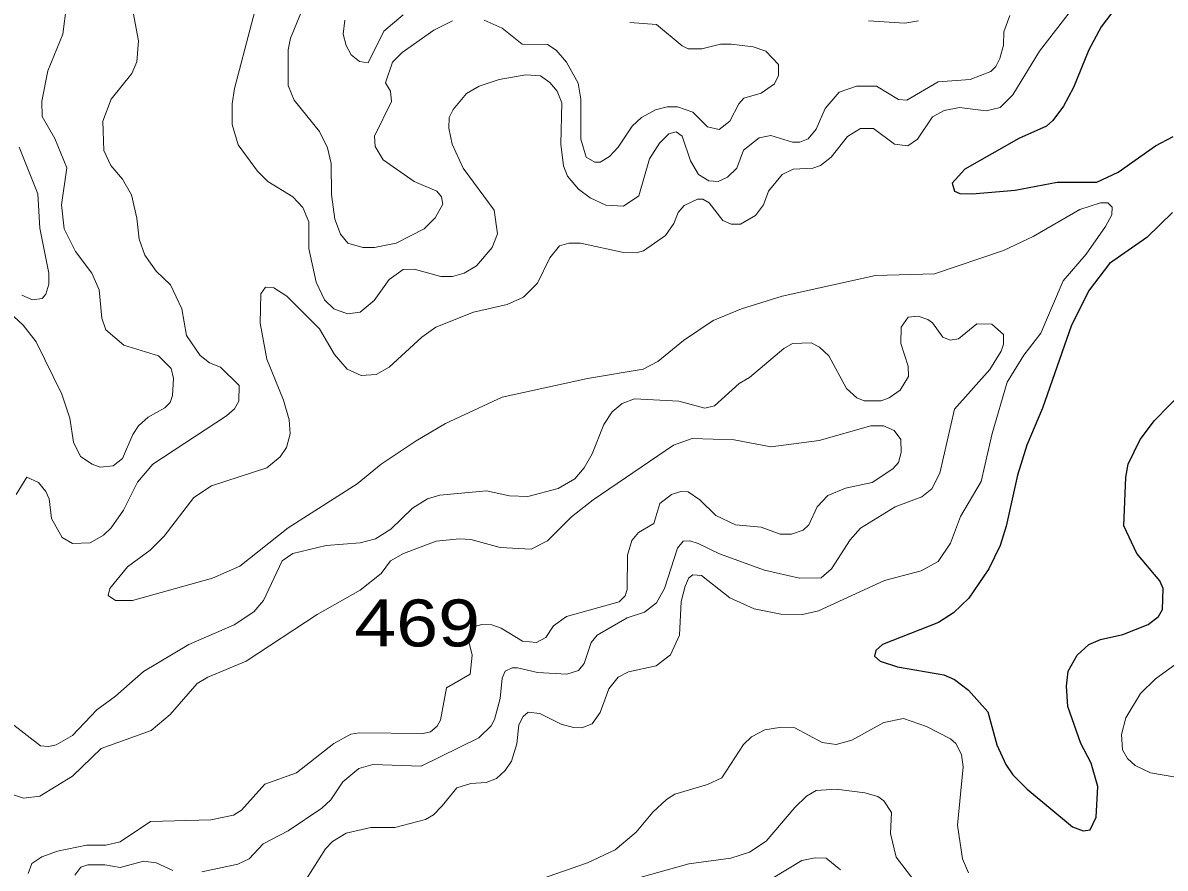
# Model space of a CAD drawing. Extents: x 577 to 602.9, y 7483.8 to 7511.6.
# Drawn here: x 597.548 to 599.494, y 7507.577 to 7509.017 of the extents above; entities that cross this region are included whole.
import ezdxf
from ezdxf.enums import TextEntityAlignment as Align

# ---------------------------------------------------------------- set-up
doc = ezdxf.new("R2010")
doc.units = 0
doc.header["$LTSCALE"] = 0.032
doc.layers.add('1', color=7, linetype='Continuous', lineweight=25)
doc.layers.add('2', color=7, linetype='Continuous', lineweight=13)
doc.layers.add('61', color=7, linetype='Continuous')

msp = doc.modelspace()

# ---------------------------------------------------------------- linework, layer by layer
at = {"layer": '1'}
for points in [[(599.5141, 7509.1443), (599.4815, 7509.1181), (599.4139, 7509.0481), (599.3845, 7509.0099), (599.3638, 7508.9709), (599.3375, 7508.9065), (599.3208, 7508.8747), (599.3026, 7508.8501), (599.2914, 7508.8405), (599.2445, 7508.8199), (599.1523, 7508.7674), (599.1308, 7508.7435), (599.1348, 7508.73), (599.1443, 7508.726), (599.165, 7508.7252), (599.2381, 7508.7316), (599.3097, 7508.7451), (599.3773, 7508.7451), (599.4139, 7508.7626), (599.4775, 7508.8071), (599.5077, 7508.823)], [(599.5061, 7508.6934), (599.4624, 7508.6513), (599.3988, 7508.6068), (599.3646, 7508.5614), (599.3344, 7508.5018), (599.2851, 7508.3603), (599.258, 7508.2974), (599.2421, 7508.2465), (599.223, 7508.1591), (599.2127, 7508.1265), (599.1936, 7508.0867), (599.1594, 7508.0366), (599.1332, 7508.012), (599.1077, 7507.9953), (599.0123, 7507.9579), (599.0012, 7507.9476), (598.9988, 7507.938), (599.0083, 7507.9293), (599.0378, 7507.9197), (599.1165, 7507.9062), (599.1348, 7507.8983), (599.1586, 7507.88), (599.192, 7507.8434), (599.2071, 7507.7869), (599.2222, 7507.7535), (599.2342, 7507.736), (599.2588, 7507.7114), (599.336, 7507.647), (599.3542, 7507.6406), (599.3662, 7507.6422), (599.3765, 7507.6637), (599.3789, 7507.7162), (599.3678, 7507.7559), (599.3503, 7507.7893), (599.328, 7507.8521), (599.3256, 7507.8871), (599.3288, 7507.9126), (599.3439, 7507.9396), (599.3638, 7507.9579), (599.3837, 7507.9666), (599.4218, 7507.9746), (599.4648, 7507.9921), (599.4823, 7508.0056), (599.4894, 7508.0175), (599.4902, 7508.0533), (599.4847, 7508.066), (599.4457, 7508.113), (599.4234, 7508.1599), (599.4266, 7508.2426), (599.4306, 7508.2648), (599.4513, 7508.307), (599.4759, 7508.3396), (599.552, 7508.4176)]]:
    msp.add_lwpolyline(points, dxfattribs=at)
at = {"layer": '2'}
for points in [[(598.7165, 7508.7475), (598.699, 7508.7586), (598.6855, 7508.7817), (598.6712, 7508.8238), (598.6608, 7508.831), (598.6481, 7508.8278), (598.6322, 7508.8119), (598.6155, 7508.7849), (598.5972, 7508.7221), (598.571, 7508.7046), (598.5408, 7508.7062), (598.5145, 7508.7189), (598.4947, 7508.7332), (598.4756, 7508.7555), (598.4692, 7508.7729), (598.4644, 7508.8103), (598.466, 7508.8803), (598.4581, 7508.9002), (598.4454, 7508.9153), (598.4295, 7508.9264), (598.4048, 7508.928), (598.3595, 7508.9201), (598.3253, 7508.9089), (598.3038, 7508.8962), (598.2808, 7508.8692), (598.2744, 7508.8556), (598.2736, 7508.8374), (598.2792, 7508.8103), (598.2982, 7508.769), (598.3507, 7508.6974), (598.3563, 7508.6576), (598.3476, 7508.6338), (598.3205, 7508.6028), (598.2998, 7508.5901), (598.28, 7508.5845), (598.2601, 7508.5845), (598.2148, 7508.5972), (598.1957, 7508.5964), (598.1718, 7508.5797), (598.1464, 7508.5439), (598.1225, 7508.5241), (598.101, 7508.5209), (598.078, 7508.5296), (598.0621, 7508.5447), (598.0478, 7508.575), (598.035, 7508.6322), (598.035, 7508.6775), (598.0247, 7508.7022), (598.008, 7508.7205), (597.9651, 7508.7467), (597.9476, 7508.7642), (597.915, 7508.8087), (597.9046, 7508.8437), (597.9046, 7508.8787), (597.9086, 7508.9049), (597.9667, 7509.126)], [(599.3709, 7509.087), (599.2795, 7508.9686), (599.2342, 7508.8938), (599.2127, 7508.8723), (599.1888, 7508.8668), (599.1435, 7508.8723), (599.1173, 7508.8676), (599.0974, 7508.8564), (599.072, 7508.8183), (599.0553, 7508.8071), (599.033, 7508.8103), (598.9972, 7508.8366), (598.9749, 7508.8366), (598.9527, 7508.823), (598.9248, 7508.7881), (598.9066, 7508.7737), (598.8938, 7508.769), (598.8604, 7508.7674), (598.8414, 7508.7586), (598.8183, 7508.73), (598.8095, 7508.7069), (598.796, 7508.6887), (598.7706, 7508.6736), (598.7547, 7508.6736), (598.7404, 7508.6799), (598.7173, 7508.7101), (598.7062, 7508.7165), (598.6974, 7508.7165), (598.6744, 7508.7054), (598.664, 7508.6934), (598.6569, 7508.6751), (598.6426, 7508.6545), (598.6052, 7508.6282), (598.5925, 7508.625), (598.571, 7508.6258), (598.4978, 7508.6417), (598.478, 7508.6417), (598.4621, 7508.637), (598.4454, 7508.6163), (598.4247, 7508.5734), (598.4008, 7508.5495), (598.373, 7508.5368), (598.3157, 7508.5241), (598.2513, 7508.4986), (598.2275, 7508.4811), (598.1718, 7508.4302), (598.1496, 7508.4175), (598.1241, 7508.4159), (598.1003, 7508.427), (598.0788, 7508.4517), (598.0533, 7508.4954), (597.9977, 7508.5511), (597.9754, 7508.5654), (597.9611, 7508.5662), (597.9531, 7508.5551), (597.9523, 7508.505), (597.9635, 7508.4437), (597.9921, 7508.3738), (598.0016, 7508.3404), (598.0032, 7508.3165), (597.9969, 7508.2935), (597.9865, 7508.2776), (597.9635, 7508.2585), (597.8696, 7508.2283), (597.8394, 7508.2084), (597.7885, 7508.1424), (597.7647, 7508.1185), (597.7265, 7508.0899), (597.6963, 7508.0533), (597.6931, 7508.0414), (597.7058, 7508.0326), (597.7345, 7508.0326), (597.8712, 7508.0708), (597.9174, 7508.0915), (598.0001, 7508.1567), (598.1177, 7508.2314), (598.1583, 7508.2648), (598.2179, 7508.3046), (598.268, 7508.334), (598.3642, 7508.3793), (598.5098, 7508.4111), (598.6044, 7508.427)], [(597.6223, 7509.0465), (597.616, 7508.9972), (597.5905, 7508.9352), (597.5802, 7508.8835), (597.581, 7508.8572), (597.6025, 7508.8199), (597.6231, 7508.7698), (597.6136, 7508.7069), (597.6184, 7508.6656), (597.6375, 7508.6274), (597.6653, 7508.5901), (597.678, 7508.5622), (597.6828, 7508.5137), (597.6891, 7508.4938), (597.7202, 7508.4676), (597.779, 7508.4493), (597.8005, 7508.4278), (597.8044, 7508.4111), (597.8029, 7508.3817), (597.7989, 7508.3698), (597.7901, 7508.361), (597.7615, 7508.3451), (597.7448, 7508.33), (597.7353, 7508.3157), (597.7178, 7508.2744), (597.7019, 7508.2624), (597.6796, 7508.2601), (597.6661, 7508.2648), (597.6462, 7508.2783), (597.6343, 7508.3022), (597.6279, 7508.3436), (597.6144, 7508.3841), (597.5707, 7508.4732), (597.5484, 7508.5018), (597.5245, 7508.5241)], [(597.7361, 7509.0346), (597.7448, 7508.9861), (597.7424, 7508.9503), (597.7337, 7508.9304), (597.6987, 7508.8867), (597.6844, 7508.8493), (597.686, 7508.7992), (597.6979, 7508.7737), (597.7178, 7508.7507), (597.7329, 7508.7236), (597.7424, 7508.6839), (597.7464, 7508.6481), (597.7559, 7508.6211), (597.775, 7508.594), (597.7997, 7508.5702), (597.8188, 7508.5296), (597.8267, 7508.4843), (597.8498, 7508.4501), (597.8657, 7508.4374), (597.8848, 7508.4302), (597.9166, 7508.3992), (597.9158, 7508.3722), (597.9086, 7508.3595), (597.8951, 7508.3475), (597.7695, 7508.2648), (597.7432, 7508.2346), (597.7194, 7508.1869), (597.6987, 7508.1567), (597.6852, 7508.144), (597.6629, 7508.1312), (597.6327, 7508.1297), (597.6152, 7508.14)], [(598.28, 7509.0202), (598.2482, 7509.0043), (598.1941, 7508.9662), (598.1774, 7508.9495), (598.1655, 7508.9145), (598.1742, 7508.9002), (598.1758, 7508.8827), (598.1472, 7508.8238), (598.148, 7508.8063), (598.1615, 7508.7833), (598.2148, 7508.7467), (598.2529, 7508.73), (598.2609, 7508.7205), (598.2633, 7508.7077), (598.2505, 7508.6847), (598.2315, 7508.6656), (598.1837, 7508.6417), (598.1472, 7508.6338), (598.1273, 7508.6338), (598.1018, 7508.6417), (598.0891, 7508.6569), (598.0796, 7508.6823), (598.074, 7508.7244), (598.0732, 7508.7769), (598.0669, 7508.804), (598.0533, 7508.8318), (598.0104, 7508.8851), (598.0001, 7508.9097), (598.0001, 7508.9709), (598.004, 7508.9908), (598.0215, 7509.033)], [(598.1957, 7509.0306), (598.1631, 7509.0028), (598.136, 7508.9487), (598.1217, 7508.9511), (598.1074, 7508.9622), (598.0987, 7508.9781), (598.0939, 7508.9972), (598.0963, 7509.021)], [(598.5821, 7509.0171), (598.6275, 7509.0139), (598.6712, 7508.9773), (598.6815, 7508.9725), (598.7046, 7508.9725), (598.7364, 7508.9805), (598.7547, 7508.9805), (598.7921, 7508.9757), (598.8135, 7508.9686), (598.835, 7508.9455), (598.835, 7508.9272), (598.8286, 7508.9129), (598.8056, 7508.897), (598.7762, 7508.8882), (598.7674, 7508.8787), (598.7523, 7508.8493), (598.734, 7508.835), (598.7141, 7508.8397), (598.6895, 7508.8644), (598.6632, 7508.8739), (598.6457, 7508.8739), (598.6259, 7508.8684), (598.602, 7508.8556), (598.5861, 7508.8405), (598.5622, 7508.8048), (598.5471, 7508.7889), (598.5312, 7508.7793), (598.5225, 7508.7793), (598.5074, 7508.7881), (598.4986, 7508.8183), (598.4986, 7508.8867), (598.4939, 7508.9137), (598.474, 7508.9495), (598.4565, 7508.9702), (598.4414, 7508.9797), (598.3984, 7508.9805), (598.3642, 7509.0075), (598.334, 7509.021)], [(599.2294, 7509.029), (599.2191, 7509.0012), (599.2183, 7508.9789), (599.2119, 7508.9558), (599.2055, 7508.9423), (599.1968, 7508.9336), (599.1618, 7508.9201), (599.1069, 7508.9161), (599.0537, 7508.8851), (599.0394, 7508.8859), (599.002, 7508.9089), (598.9678, 7508.9089), (598.9384, 7508.8986), (598.9145, 7508.8708), (598.8994, 7508.8358), (598.8859, 7508.8191), (598.8716, 7508.8135), (598.8588, 7508.8135), (598.8223, 7508.8246), (598.8024, 7508.8207), (598.7754, 7508.8), (598.7642, 7508.769), (598.7483, 7508.7539), (598.7324, 7508.7467), (598.7165, 7508.7475)], [(598.9885, 7509.0202), (599.0505, 7509.0163), (599.0735, 7509.0202)], [(597.542, 7508.8048), (597.5738, 7508.7252), (597.577, 7508.6672), (597.5921, 7508.5901), (597.5921, 7508.5718), (597.5874, 7508.5543), (597.581, 7508.5471), (597.5643, 7508.5447), (597.546, 7508.5527)], [(598.6044, 7508.427), (598.6298, 7508.4398), (598.6736, 7508.4756), (598.7237, 7508.5097), (598.7722, 7508.5296), (598.8414, 7508.5511), (599.0004, 7508.5861), (599.1006, 7508.5893), (599.2183, 7508.629), (599.2692, 7508.6529), (599.3487, 7508.699), (599.3837, 7508.7101), (599.3964, 7508.7101), (599.4035, 7508.703), (599.4027, 7508.6895), (599.3924, 7508.6696), (599.359, 7508.6227), (599.3201, 7508.5773), (599.2819, 7508.4883), (599.2533, 7508.4509), (599.2246, 7508.4048), (599.1992, 7508.3173), (599.1801, 7508.2354), (599.1451, 7508.1758), (599.1284, 7508.1304), (599.1069, 7508.0994), (599.0783, 7508.0835), (599.0155, 7508.0668), (598.9034, 7508.0151), (598.8763, 7508.0088), (598.839, 7508.0096), (598.7936, 7508.0183), (598.7523, 7508.0374), (598.7038, 7508.0756), (598.6895, 7508.0764), (598.6823, 7508.0716), (598.676, 7508.0573), (598.6696, 7508.0311), (598.6664, 7507.9738), (598.6513, 7507.9404), (598.6267, 7507.9213), (598.5797, 7507.911), (598.5622, 7507.9022), (598.5463, 7507.8824), (598.5312, 7507.8418), (598.5177, 7507.8227), (598.5002, 7507.8156), (598.4859, 7507.8164), (598.4652, 7507.8219), (598.4287, 7507.8402), (598.4088, 7507.8426), (598.4, 7507.8354), (598.3929, 7507.8211), (598.3897, 7507.7885), (598.3802, 7507.7591), (598.3698, 7507.7432), (598.3547, 7507.7297), (598.3372, 7507.7225), (598.311, 7507.7209), (598.2871, 7507.7138), (598.2625, 7507.6828), (598.2474, 7507.6677), (598.2338, 7507.6597), (598.1814, 7507.6462), (598.1408, 7507.6462), (598.0987, 7507.6366), (598.0756, 7507.6223), (598.0637, 7507.6096), (598.0311, 7507.5587)], [(597.5277, 7507.8243), (597.5778, 7507.7853), (597.5921, 7507.7838), (597.6049, 7507.7869), (597.6327, 7507.8028), (597.674, 7507.8466), (597.7058, 7507.8696), (597.7536, 7507.9118), (597.8307, 7507.9579), (597.9078, 7507.9913), (597.9412, 7508.0136), (597.9579, 7508.0326), (597.9897, 7508.1002), (598.008, 7508.113), (598.0645, 7508.1265), (598.1225, 7508.1312), (598.1488, 7508.1376), (598.175, 7508.1543), (598.2116, 7508.1901), (598.237, 7508.206), (598.2585, 7508.2124), (598.338, 7508.2195), (598.377, 7508.2108), (598.408, 7508.21), (598.4597, 7508.2235), (598.4883, 7508.2402), (598.5042, 7508.2585), (598.5177, 7508.2823), (598.5376, 7508.3324), (598.5519, 7508.3539), (598.5686, 7508.3682), (598.5901, 7508.3762), (598.6656, 7508.3722), (598.7094, 7508.3603), (598.7261, 7508.3642), (598.7682, 7508.4024), (598.7857, 7508.4127), (598.8445, 7508.462), (598.8588, 7508.4708), (598.8907, 7508.4716), (598.905, 7508.4644), (598.9209, 7508.4493), (598.9511, 7508.3937), (598.9686, 7508.3777), (598.9813, 7508.373), (599.0099, 7508.373), (599.0234, 7508.3777), (599.0425, 7508.3913), (599.0568, 7508.4143), (599.0561, 7508.4318), (599.0433, 7508.4708), (599.0441, 7508.4986), (599.0561, 7508.5153), (599.0728, 7508.5169), (599.0894, 7508.5113), (599.0974, 7508.5058), (599.1149, 7508.4811), (599.1276, 7508.4763), (599.1419, 7508.4787), (599.1729, 7508.5042), (599.1984, 7508.5034), (599.2183, 7508.4859), (599.2183, 7508.4692), (599.2143, 7508.4573), (599.1952, 7508.4263), (599.1348, 7508.3587), (599.1101, 7508.2497), (599.0966, 7508.2227), (599.0791, 7508.2092), (599.0338, 7508.1925), (598.9749, 7508.1559), (598.9575, 7508.136), (598.9256, 7508.0867), (598.9081, 7508.0716), (598.8708, 7508.0708), (598.8111, 7508.0843), (598.7348, 7508.1122), (598.6982, 7508.1297)], [(598.311, 7508.1368), (598.3611, 7508.1233), (598.4136, 7508.1201), (598.4414, 7508.1344), (598.4827, 7508.175), (598.5193, 7508.2044), (598.6561, 7508.2974), (598.6879, 7508.3086), (598.7595, 7508.3062), (598.8223, 7508.2943), (598.9042, 7508.3054), (598.9924, 7508.33), (599.0139, 7508.33), (599.0322, 7508.3221), (599.0433, 7508.307), (599.0441, 7508.2847), (599.0394, 7508.268), (599.0298, 7508.2569), (598.9948, 7508.2338), (598.9495, 7508.2243), (598.9193, 7508.2116), (598.901, 7508.1925), (598.8867, 7508.1615), (598.8771, 7508.1527), (598.8573, 7508.1456), (598.8382, 7508.1456), (598.8056, 7508.1575), (598.7618, 7508.1615), (598.7284, 7508.1774), (598.7014, 7508.2044), (598.6815, 7508.2179), (598.6688, 7508.2187), (598.6529, 7508.2131), (598.633, 7508.198), (598.6227, 7508.1638), (598.5964, 7508.1487), (598.5853, 7508.1352), (598.5782, 7508.1098), (598.5774, 7508.0517), (598.5742, 7508.0406), (598.5638, 7508.0303), (598.474, 7508.0056), (598.4517, 7507.9897), (598.439, 7507.9698), (598.4231, 7507.9611), (598.3992, 7507.9635), (598.3627, 7507.9857), (598.3468, 7507.9913), (598.3301, 7507.9921), (598.3149, 7507.9881), (598.3094, 7507.9817), (598.3062, 7507.9698), (598.3134, 7507.9396), (598.3102, 7507.907), (598.2696, 7507.8839), (598.2593, 7507.8291), (598.2537, 7507.8187), (598.2426, 7507.8092), (598.2299, 7507.806), (598.1217, 7507.8076), (598.1066, 7507.8052), (598.078, 7507.7893), (598.0144, 7507.7392), (597.9603, 7507.7201), (597.9205, 7507.6756), (597.907, 7507.6669), (597.8681, 7507.6589), (597.7655, 7507.6565), (597.7138, 7507.6215), (597.6891, 7507.616), (597.6565, 7507.616), (597.6072, 7507.6056), (597.5802, 7507.5961), (597.5635, 7507.585), (597.5571, 7507.5675)], [(597.6152, 7508.14), (597.5969, 7508.1726), (597.5929, 7508.206), (597.5874, 7508.2187), (597.5746, 7508.2338), (597.5548, 7508.2426), (597.5365, 7508.2131)], [(597.5166, 7507.7066), (597.5492, 7507.6963), (597.577, 7507.6995), (597.6327, 7507.7337), (597.6812, 7507.7806), (597.7663, 7507.8116), (597.7989, 7507.8386), (597.845, 7507.8911), (597.8633, 7507.9022), (597.9285, 7507.9293), (598.0494, 7508.0088), (598.1225, 7508.0501), (598.1583, 7508.0788), (598.1742, 7508.1002), (598.1965, 7508.113), (598.2521, 7508.1336), (598.2919, 7508.1376), (598.311, 7508.1368)], [(598.6982, 7508.1297), (598.6839, 7508.1344), (598.6728, 7508.1336), (598.6632, 7508.1217), (598.641, 7508.0533), (598.6275, 7508.0287), (598.6068, 7508.0128), (598.5774, 7508.0032), (598.5265, 7507.9738), (598.5161, 7507.9611), (598.5042, 7507.9253), (598.4947, 7507.9134), (598.4748, 7507.907), (598.4247, 7507.9102), (598.3905, 7507.9181), (598.3817, 7507.9181), (598.3698, 7507.9126), (598.3642, 7507.9006), (598.3611, 7507.8657), (598.3515, 7507.8299), (598.346, 7507.8195), (598.3245, 7507.7989), (598.2267, 7507.7504), (598.144, 7507.7535), (598.1201, 7507.7464), (598.0931, 7507.7241), (598.0724, 7507.6931), (598.0573, 7507.6788), (598.0001, 7507.6406), (597.9571, 7507.6184), (597.9333, 7507.5929), (597.9142, 7507.5834), (597.853, 7507.5706)], [(599.5117, 7507.7321), (599.4687, 7507.7392), (599.4425, 7507.7519), (599.4298, 7507.7639), (599.421, 7507.7782), (599.4194, 7507.8044), (599.4266, 7507.8331), (599.452, 7507.8744), (599.4775, 7507.8991), (599.5228, 7507.9324)], [(598.4295, 7507.5579), (598.5098, 7507.5858), (598.5567, 7507.608), (598.5925, 7507.6382), (598.6211, 7507.6724), (598.6442, 7507.6939), (598.6585, 7507.7026), (598.7141, 7507.7193), (598.7388, 7507.7305), (598.7754, 7507.7877), (598.7889, 7507.8004), (598.8119, 7507.8124), (598.8366, 7507.8164), (598.8628, 7507.8156), (598.9097, 7507.7909), (598.9336, 7507.7877), (598.9598, 7507.7949), (599.0147, 7507.8251), (599.0481, 7507.8315), (599.0871, 7507.8179), (599.1284, 7507.7973), (599.1372, 7507.7893), (599.1467, 7507.7702), (599.1499, 7507.7496), (599.1403, 7507.6502), (599.1483, 7507.5929), (599.1586, 7507.5691)], [(598.5909, 7507.5587), (598.6823, 7507.5842), (598.7539, 7507.5937), (598.7857, 7507.604), (598.8143, 7507.6231), (598.8628, 7507.6804), (598.8827, 7507.6995), (598.8994, 7507.709), (598.9336, 7507.7114), (598.9821, 7507.705), (599.0044, 7507.6987), (599.0147, 7507.6915), (599.0274, 7507.6716), (599.0258, 7507.6358), (599.0354, 7507.5953), (599.0902, 7507.5245)], [(598.9408, 7507.5738), (598.9161, 7507.5937), (598.8978, 7507.5945), (598.8748, 7507.5897), (598.8231, 7507.5587)], [(597.8037, 7507.573), (597.775, 7507.5858), (597.7536, 7507.5889), (597.7138, 7507.5778), (597.6876, 7507.5826), (597.6589, 7507.5826), (597.647, 7507.5786), (597.6367, 7507.5651)]]:
    msp.add_lwpolyline(points, dxfattribs=at)

# ---------------------------------------------------------------- texts
at = {"layer": '61', "width": 1.2}
msp.add_text('469', height=0.08, dxfattribs=at).set_placement((598.2197, 7507.9545), align=Align.CENTER)

doc.saveas('drawing.dxf')
